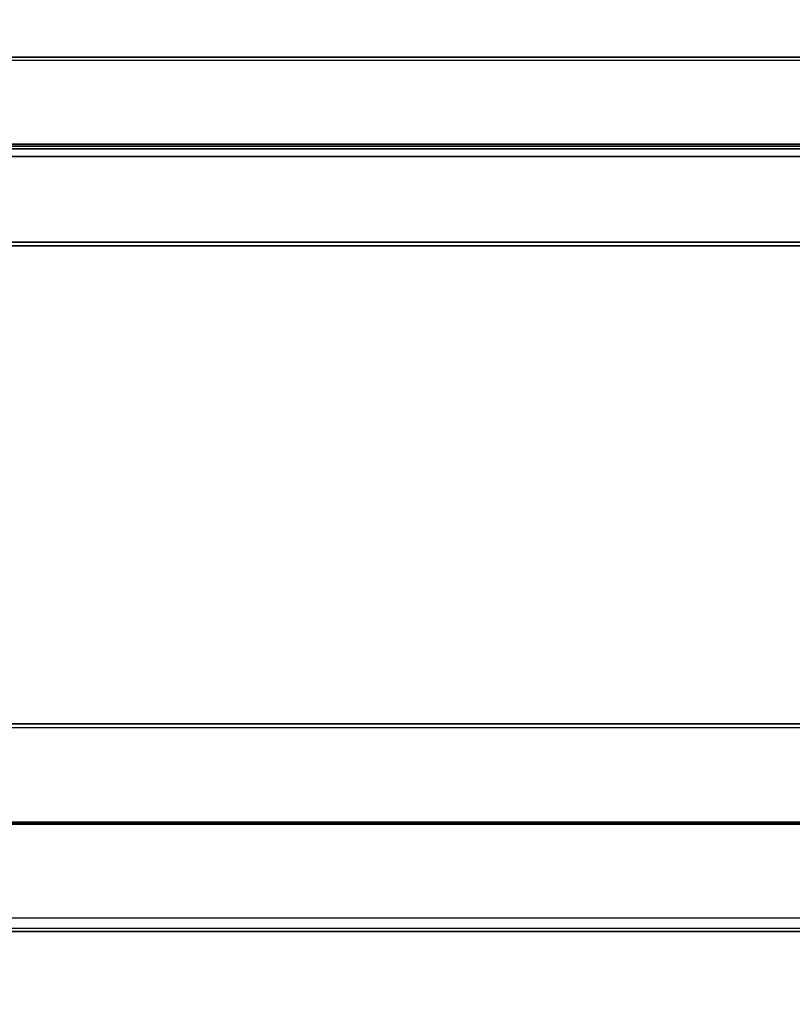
# Model space of a CAD drawing. Extents: x -547 to 547, y 0 to 578.
# Tile 434 of 472: x 373.005 to 373.234, y 577.127 to 577.419. Entities that reach past the tile are written whole.
import ezdxf

# ---------------------------------------------------------------- set-up
doc = ezdxf.new("R2010")
doc.units = 0
doc.header["$LTSCALE"] = 65.185185
for name, color, linetype in [('212', 7, 'CONTINUOUS'), ('213', 7, 'CONTINUOUS'), ('719', 7, 'CONTINUOUS'), ('722', 7, 'CONTINUOUS')]:
    doc.layers.add(name, color=color, linetype=linetype)

msp = doc.modelspace()

# ---------------------------------------------------------------- linework, layer by layer
at = {"layer": '212', "color": 7, "linetype": 'CONTINUOUS'}
for points in [[(528.7, 577.56066, -67.56066), (528.7, 577.38168, -67.71353), (-528.7, 577.56066, -67.56066), (528.7, 577.56066, -67.56066)], [(-528.7, 577.56066, -67.56066), (528.7, 577.38168, -67.71353), (-528.7, 577.38168, -67.71353), (-528.7, 577.56066, -67.56066)], [(528.7, 577.38168, -67.71353), (528.7, 577.18099, -67.83651), (-528.7, 577.38168, -67.71353), (528.7, 577.38168, -67.71353)], [(-528.7, 577.38168, -67.71353), (528.7, 577.18099, -67.83651), (-528.7, 577.18099, -67.83651), (-528.7, 577.38168, -67.71353)], [(528.7, 577.18099, -67.83651), (528.7, 576.96353, -67.92658), (-528.7, 577.18099, -67.83651), (528.7, 577.18099, -67.83651)], [(-528.7, 577.18099, -67.83651), (528.7, 576.96353, -67.92658), (-528.7, 576.96353, -67.92658), (-528.7, 577.18099, -67.83651)]]:
    msp.add_3dface(points, dxfattribs=at)
at = {"layer": '213', "color": 7, "linetype": 'CONTINUOUS'}
for points in [[(528.7, 577.38168, -50.28647), (528.7, 577.56066, -50.43934), (-528.7, 577.38168, -50.28647), (528.7, 577.38168, -50.28647)], [(-528.7, 577.38168, -50.28647), (528.7, 577.56066, -50.43934), (-528.7, 577.56066, -50.43934), (-528.7, 577.38168, -50.28647)], [(528.7, 577.18099, -50.16349), (528.7, 577.38168, -50.28647), (-528.7, 577.18099, -50.16349), (528.7, 577.18099, -50.16349)], [(-528.7, 577.18099, -50.16349), (528.7, 577.38168, -50.28647), (-528.7, 577.38168, -50.28647), (-528.7, 577.18099, -50.16349)], [(528.7, 576.96353, -50.07342), (528.7, 577.18099, -50.16349), (-528.7, 576.96353, -50.07342), (528.7, 576.96353, -50.07342)], [(-528.7, 576.96353, -50.07342), (528.7, 577.18099, -50.16349), (-528.7, 577.18099, -50.16349), (-528.7, 576.96353, -50.07342)]]:
    msp.add_3dface(points, dxfattribs=at)
at = {"layer": '719', "color": 7, "linetype": 'CONTINUOUS'}
for points in [[(545.5, 577.38072, 43.28578), (-545.5, 577.54773, 43.42657), (545.5, 577.55999, 43.43867), (545.5, 577.38072, 43.28578)], [(-545.5, 577.38144, 43.2863), (-545.5, 577.54773, 43.42657), (545.5, 577.38072, 43.28578), (-545.5, 577.38144, 43.2863)], [(-545.5, 577.36749, 43.27629), (-545.5, 577.38144, 43.2863), (545.5, 577.38072, 43.28578), (-545.5, 577.36749, 43.27629)], [(545.5, 577.17973, 43.16285), (-545.5, 577.36749, 43.27629), (545.5, 577.38072, 43.28578), (545.5, 577.17973, 43.16285)], [(-545.5, 577.18627, 43.1662), (-545.5, 577.36749, 43.27629), (545.5, 577.17973, 43.16285), (-545.5, 577.18627, 43.1662)], [(-545.5, 577.01051, 43.08954), (-545.5, 577.18627, 43.1662), (545.5, 577.17973, 43.16285), (-545.5, 577.01051, 43.08954)], [(545.5, 576.96196, 43.07291), (-545.5, 577.01051, 43.08954), (545.5, 577.17973, 43.16285), (545.5, 576.96196, 43.07291)]]:
    msp.add_3dface(points, dxfattribs=at)
at = {"layer": '722', "color": 7, "linetype": 'CONTINUOUS'}
for points in [[(525, 577.38225, 67.71311), (525, 577.56133, 67.55999), (-525, 577.38225, 67.71311), (525, 577.38225, 67.71311)], [(-525, 577.38225, 67.71311), (525, 577.56133, 67.55999), (-525, 577.56133, 67.55999), (-525, 577.38225, 67.71311)], [(525, 577.18141, 67.8363), (525, 577.38225, 67.71311), (-525, 577.18141, 67.8363), (525, 577.18141, 67.8363)], [(-525, 577.18141, 67.8363), (525, 577.38225, 67.71311), (-525, 577.38225, 67.71311), (-525, 577.18141, 67.8363)], [(525, 576.96375, 67.92651), (525, 577.18141, 67.8363), (-525, 576.96375, 67.92651), (525, 576.96375, 67.92651)], [(-525, 576.96375, 67.92651), (525, 577.18141, 67.8363), (-525, 577.18141, 67.8363), (-525, 576.96375, 67.92651)]]:
    msp.add_3dface(points, dxfattribs=at)

doc.saveas('drawing.dxf')
